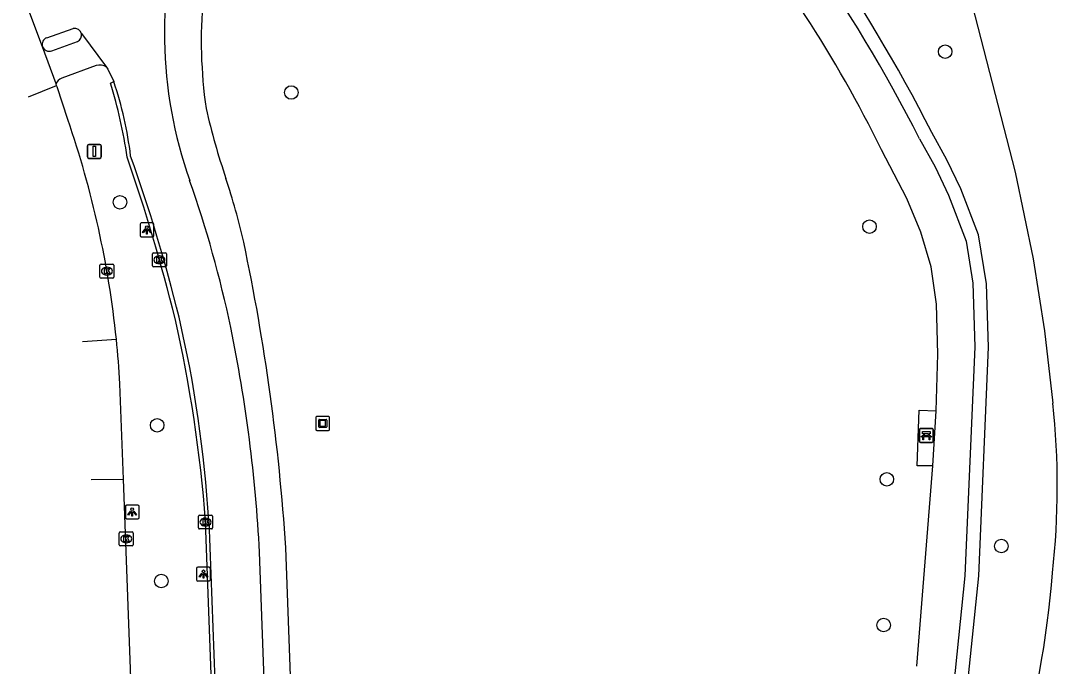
# Model space of a CAD drawing. Extents: x 160664 to 161506, y 382245 to 383288.
# Drawn here: x 161326.1 to 161401.1, y 382374.6 to 382421.3 of the extents above; entities that cross this region are included whole.
import ezdxf

# ---------------------------------------------------------------- set-up
doc = ezdxf.new("R2010")
doc.units = 0
for name, color, linetype in [('IMGEO_Bank', 7, 'Continuous'), ('IMGEO_Boom', 7, 'Continuous'), ('IMGEO_Fietspad_gesloten', 7, 'Continuous'), ('IMGEO_Groenvoorziening', 7, 'Continuous'), ('IMGEO_Kolk', 7, 'Continuous'), ('IMGEO_Kunstobject', 7, 'Continuous'), ('IMGEO_Lichtpunt', 7, 'Continuous'), ('IMGEO_Rijbaan_lokaal_gesloten', 7, 'Continuous'), ('IMGEO_Rijbaan_lokaal_open', 7, 'Continuous'), ('IMGEO_Verkeersbordpaal', 7, 'Continuous'), ('IMGEO_Voetpad_gesloten', 7, 'Continuous'), ('IMGEO_Voetpad_open', 7, 'Continuous'), ('IMGEO_Waterloop', 7, 'Continuous')]:
    doc.layers.add(name, color=color, linetype=linetype)

msp = doc.modelspace()

# ---------------------------------------------------------------- linework, layer by layer
at = {"layer": 'IMGEO_Bank'}
for p, q in [((161391.09, 382390.895), (161391.09, 382391.736)), ((161391.09, 382391.736), (161391.09, 382390.895)), ((161391.165, 382391.82), (161392.006, 382391.82)), ((161392.006, 382391.82), (161391.165, 382391.82)), ((161392.09, 382391.745), (161392.09, 382390.904)), ((161392.09, 382390.904), (161392.09, 382391.745)), ((161391.787, 382391.218), (161391.394, 382391.218)), ((161391.399, 382391.326), (161391.399, 382391.432)), ((161391.443, 382391.432), (161391.443, 382391.326)), ((161391.731, 382391.438), (161391.449, 382391.438)), ((161391.449, 382391.32), (161391.731, 382391.32)), ((161391.737, 382391.326), (161391.737, 382391.432)), ((161391.781, 382391.432), (161391.781, 382391.326)), ((161392.015, 382390.82), (161391.174, 382390.82)), ((161391.174, 382390.82), (161392.015, 382390.82))]:
    msp.add_line(p, q, dxfattribs=at)
for points in [[(161391.337, 382391.218), (161391.195, 382391.218), (161391.307, 382391.32), (161391.393, 382391.32)], [(161391.393, 382391.438), (161391.307, 382391.438), (161391.307, 382391.599), (161391.87, 382391.599), (161391.87, 382391.438), (161391.787, 382391.438)], [(161391.387, 382391.211), (161391.387, 382391.004), (161391.344, 382391.004), (161391.344, 382391.211)], [(161391.787, 382391.32), (161391.87, 382391.32), (161391.982, 382391.218), (161391.843, 382391.218)], [(161391.837, 382391.211), (161391.837, 382391.004), (161391.793, 382391.004), (161391.793, 382391.211)]]:
    msp.add_lwpolyline(points, dxfattribs=at)
for centre, radius, start, end in [((161391.168, 382391.742), 0.0779, 92.4484, 184.28452), ((161391.168, 382391.742), 0.0779, 92.4484, 184.28452), ((161392.012, 382391.742), 0.0779, 2.4484, 94.28452), ((161392.012, 382391.742), 0.0779, 2.4484, 94.28452), ((161391.337, 382391.211), 0.00671, 2.89567, 87.10433), ((161391.394, 382391.211), 0.00671, 92.89567, 177.10433), ((161391.392, 382391.431), 0.00671, 2.89567, 87.10433), ((161391.392, 382391.327), 0.00671, 272.89567, 357.10433), ((161391.449, 382391.431), 0.00671, 92.89567, 177.10433), ((161391.449, 382391.327), 0.00671, 182.89567, 267.10433), ((161391.731, 382391.431), 0.00671, 2.89567, 87.10433), ((161391.731, 382391.327), 0.00671, 272.89567, 357.10433), ((161391.788, 382391.431), 0.00671, 92.89567, 177.10433), ((161391.788, 382391.327), 0.00671, 182.89567, 267.10433), ((161391.786, 382391.211), 0.00671, 2.89567, 87.10433), ((161391.843, 382391.211), 0.00671, 92.89567, 177.10433), ((161391.168, 382390.898), 0.0779, 182.4484, 274.28452), ((161391.168, 382390.898), 0.0779, 182.4484, 274.28452), ((161392.012, 382390.898), 0.0779, 272.4484, 4.28452), ((161392.012, 382390.898), 0.0779, 272.4484, 4.28452)]:
    msp.add_arc(centre, radius, start, end, dxfattribs=at)
at = {"layer": 'IMGEO_Boom'}
for centre in [(161392.948, 382419.064), (161345.66, 382416.109), (161333.273, 382408.177), (161387.477, 382406.418), (161335.965, 382392.055), (161388.735, 382388.148), (161397.016, 382383.32), (161336.258, 382380.793), (161388.498, 382377.612)]:
    msp.add_circle(centre, 0.489, dxfattribs=at)
at = {"layer": 'IMGEO_Fietspad_gesloten'}
for points in [[(161327.991, 382420.075), (161329.899, 382420.733)], [(161330.486, 382420.373), (161332.299, 382417.936)], [(161332.299, 382417.936), (161332.393, 382417.81), (161332.819, 382416.895)], [(161346.525, 382296.587), (161343.37, 382382.884)]]:
    msp.add_lwpolyline(points, dxfattribs=at)
for centre, radius, start, end in [((161368.676, 382420.424), 32.186, 162.63261, 199.37806), ((161330.012, 382420.258), 0.488, 13.6269, 103.33253), ((161328.152, 382419.596), 0.505, 108.5476, 200.30148), ((161260.537, 382382.288), 82.48, 11.77039, 19.44453), ((161234.723, 382377.161), 108.798, 3.01528, 11.64041)]:
    msp.add_arc(centre, radius, start, end, dxfattribs=at)
at = {"layer": 'IMGEO_Groenvoorziening'}
msp.add_lwpolyline([(161394.334, 382370.913), (161395.383, 382381.162), (161396.09, 382397.69), (161395.951, 382402.284), (161395.364, 382405.831), (161394.071, 382409.158), (161393.081, 382411.241), (161391.981, 382413.218)], dxfattribs=at)
msp.add_arc((161288.305, 382360.529), 116.297, 26.94006, 43.02292, dxfattribs=at)
at = {"layer": 'IMGEO_Kolk'}
for p, q in [((161335.626, 382403.591), (161335.626, 382404.443)), ((161335.701, 382404.517), (161336.553, 382404.517)), ((161336.627, 382404.443), (161336.627, 382403.591)), ((161331.903, 382403.693), (161332.755, 382403.693)), ((161336.137, 382403.737), (161336.112, 382403.737)), ((161336.114, 382404.297), (161336.139, 382404.297)), ((161331.828, 382402.767), (161331.828, 382403.619)), ((161332.339, 382402.913), (161332.314, 382402.913)), ((161332.316, 382403.473), (161332.341, 382403.473)), ((161332.829, 382403.619), (161332.829, 382402.767)), ((161336.553, 382403.517), (161335.701, 382403.517)), ((161332.755, 382402.693), (161331.903, 382402.693)), ((161338.96, 382384.631), (161338.96, 382385.483)), ((161339.035, 382385.557), (161339.887, 382385.557)), ((161339.448, 382385.337), (161339.473, 382385.337)), ((161339.961, 382385.483), (161339.961, 382384.631)), ((161333.224, 382383.414), (161333.224, 382384.266)), ((161333.299, 382384.34), (161334.151, 382384.34)), ((161334.225, 382384.266), (161334.225, 382383.414)), ((161339.887, 382384.557), (161339.035, 382384.557)), ((161339.471, 382384.777), (161339.446, 382384.777)), ((161333.735, 382383.56), (161333.71, 382383.56)), ((161333.712, 382384.12), (161333.737, 382384.12)), ((161334.151, 382383.34), (161333.299, 382383.34))]:
    msp.add_line(p, q, dxfattribs=at)
for points in [[(161335.626, 382403.591), (161335.626, 382404.443)], [(161335.701, 382404.517), (161336.553, 382404.517)], [(161336.627, 382404.443), (161336.627, 382403.591)], [(161331.903, 382403.693), (161332.755, 382403.693)], [(161335.947, 382404.217), (161336.07, 382404.217), (161336.07, 382404.066), (161336.2, 382404.217), (161336.364, 382404.217), (161336.218, 382404.066), (161336.371, 382403.817), (161336.219, 382403.817), (161336.134, 382403.981), (161336.07, 382403.914), (161336.07, 382403.817), (161335.947, 382403.817), (161335.947, 382404.217)], [(161331.828, 382402.767), (161331.828, 382403.619)], [(161332.149, 382403.393), (161332.272, 382403.393), (161332.272, 382403.242), (161332.402, 382403.393), (161332.566, 382403.393), (161332.42, 382403.242), (161332.573, 382402.993), (161332.421, 382402.993), (161332.336, 382403.157), (161332.272, 382403.09), (161332.272, 382402.993), (161332.149, 382402.993), (161332.149, 382403.393)], [(161332.829, 382403.619), (161332.829, 382402.767)], [(161336.553, 382403.517), (161335.701, 382403.517)], [(161332.755, 382402.693), (161331.903, 382402.693)], [(161338.96, 382384.631), (161338.96, 382385.483)], [(161339.035, 382385.557), (161339.887, 382385.557)], [(161339.281, 382385.257), (161339.404, 382385.257), (161339.404, 382385.106), (161339.534, 382385.257), (161339.698, 382385.257), (161339.552, 382385.106), (161339.705, 382384.857), (161339.553, 382384.857), (161339.468, 382385.021), (161339.404, 382384.954), (161339.404, 382384.857), (161339.281, 382384.857), (161339.281, 382385.257)], [(161339.961, 382385.483), (161339.961, 382384.631)], [(161333.224, 382383.414), (161333.224, 382384.266)], [(161333.299, 382384.34), (161334.151, 382384.34)], [(161334.225, 382384.266), (161334.225, 382383.414)], [(161339.887, 382384.557), (161339.035, 382384.557)], [(161333.545, 382384.04), (161333.668, 382384.04), (161333.668, 382383.889), (161333.798, 382384.04), (161333.962, 382384.04), (161333.816, 382383.889), (161333.969, 382383.64), (161333.817, 382383.64), (161333.732, 382383.804), (161333.668, 382383.737), (161333.668, 382383.64), (161333.545, 382383.64), (161333.545, 382384.04)], [(161334.151, 382383.34), (161333.299, 382383.34)]]:
    msp.add_lwpolyline(points, dxfattribs=at)
for centre, start, end in [((161335.703, 382404.441), 91.55205, 178.44795), ((161335.703, 382404.441), 91.55205, 178.44795), ((161336.551, 382404.441), 1.55205, 88.44795), ((161336.551, 382404.441), 1.55205, 88.44795), ((161331.905, 382403.617), 91.55205, 178.44795), ((161331.905, 382403.617), 91.55205, 178.44795), ((161332.753, 382403.617), 1.55205, 88.44795), ((161332.753, 382403.617), 1.55205, 88.44795), ((161335.703, 382403.593), 181.55205, 268.44795), ((161335.703, 382403.593), 181.55205, 268.44795), ((161336.551, 382403.593), 271.55205, 358.44795), ((161336.551, 382403.593), 271.55205, 358.44795), ((161331.905, 382402.769), 181.55205, 268.44795), ((161331.905, 382402.769), 181.55205, 268.44795), ((161332.753, 382402.769), 271.55205, 358.44795), ((161332.753, 382402.769), 271.55205, 358.44795), ((161339.037, 382385.481), 91.55205, 178.44795), ((161339.037, 382385.481), 91.55205, 178.44795), ((161339.885, 382385.481), 1.55205, 88.44795), ((161339.885, 382385.481), 1.55205, 88.44795), ((161333.301, 382384.264), 91.55205, 178.44795), ((161333.301, 382384.264), 91.55205, 178.44795), ((161334.149, 382384.264), 1.55205, 88.44795), ((161334.149, 382384.264), 1.55205, 88.44795), ((161339.037, 382384.633), 181.55205, 268.44795), ((161339.037, 382384.633), 181.55205, 268.44795), ((161339.885, 382384.633), 271.55205, 358.44795), ((161339.885, 382384.633), 271.55205, 358.44795), ((161333.301, 382383.416), 181.55205, 268.44795), ((161333.301, 382383.416), 181.55205, 268.44795), ((161334.149, 382383.416), 271.55205, 358.44795), ((161334.149, 382383.416), 271.55205, 358.44795)]:
    msp.add_arc(centre, 0.0765, start, end, dxfattribs=at)
for centre, major_axis, ratio, start_param, end_param in [((161336.113, 382404.017), (-0.387, 0.002), 0.722429, 4.712389, 7.853982), ((161336.138, 382404.017), (-0.39, 0.002), 0.717154, 1.570796, 4.712389), ((161332.315, 382403.193), (-0.387, 0.002), 0.722429, 4.712389, 7.853982), ((161332.34, 382403.193), (-0.39, 0.002), 0.717154, 1.570796, 4.712389), ((161339.447, 382385.057), (-0.387, 0.002), 0.722429, 4.712389, 7.853982), ((161339.472, 382385.057), (-0.39, 0.002), 0.717154, 1.570796, 4.712389), ((161333.711, 382383.84), (-0.387, 0.002), 0.722429, 4.712389, 7.853982), ((161333.736, 382383.84), (-0.39, 0.002), 0.717154, 1.570796, 4.712389)]:
    msp.add_ellipse(centre, major_axis=major_axis, ratio=ratio, start_param=start_param, end_param=end_param, dxfattribs=at)
at = {"layer": 'IMGEO_Kunstobject'}
for p, q in [((161347.436, 382392.604), (161347.436, 382391.763)), ((161347.436, 382392.604), (161347.436, 382391.763)), ((161348.352, 382392.688), (161347.511, 382392.688)), ((161348.352, 382392.688), (161347.511, 382392.688)), ((161347.65, 382391.952), (161347.65, 382392.426)), ((161347.7, 382392.476), (161348.174, 382392.476)), ((161348.224, 382392.426), (161348.224, 382391.952)), ((161348.436, 382391.772), (161348.436, 382392.613)), ((161348.436, 382391.772), (161348.436, 382392.613)), ((161347.52, 382391.688), (161348.361, 382391.688)), ((161347.52, 382391.688), (161348.361, 382391.688)), ((161348.174, 382391.902), (161347.7, 382391.902)), ((161347.73, 382392.376), (161347.73, 382392.002)), ((161348.124, 382392.396), (161347.75, 382392.396)), ((161347.75, 382391.982), (161348.124, 382391.982)), ((161348.144, 382392.002), (161348.144, 382392.376))]:
    msp.add_line(p, q, dxfattribs=at)
for centre, radius, start, end in [((161347.514, 382392.61), 0.0779, 92.4484, 184.28452), ((161347.514, 382392.61), 0.0779, 92.4484, 184.28452), ((161347.7, 382392.426), 0.05, 90, 180), ((161348.174, 382392.426), 0.05, 360, 90), ((161348.358, 382392.61), 0.0779, 2.4484, 94.28452), ((161348.358, 382392.61), 0.0779, 2.4484, 94.28452), ((161347.514, 382391.766), 0.0779, 182.4484, 274.28452), ((161347.514, 382391.766), 0.0779, 182.4484, 274.28452), ((161347.7, 382391.952), 0.05, 180, 270), ((161347.75, 382392.376), 0.02, 90, 180), ((161347.75, 382392.002), 0.02, 180, 270), ((161348.124, 382392.376), 0.02, 360, 90), ((161348.124, 382392.002), 0.02, 270, 0), ((161348.174, 382391.952), 0.05, 270, 0), ((161348.358, 382391.766), 0.0779, 272.4484, 4.28452), ((161348.358, 382391.766), 0.0779, 272.4484, 4.28452)]:
    msp.add_arc(centre, radius, start, end, dxfattribs=at)
at = {"layer": 'IMGEO_Lichtpunt'}
for p, q in [((161335.625, 382406.678), (161334.817, 382406.678)), ((161335.625, 382406.678), (161334.817, 382406.678)), ((161334.723, 382406.583), (161334.723, 382405.776)), ((161334.723, 382406.583), (161334.723, 382405.776)), ((161335.719, 382405.776), (161335.719, 382406.583)), ((161335.719, 382405.776), (161335.719, 382406.583)), ((161334.817, 382405.682), (161335.625, 382405.682)), ((161334.817, 382405.682), (161335.625, 382405.682)), ((161333.661, 382386.183), (161333.661, 382385.376)), ((161333.661, 382386.183), (161333.661, 382385.376)), ((161334.563, 382386.278), (161333.755, 382386.278)), ((161334.563, 382386.278), (161333.755, 382386.278)), ((161334.657, 382385.376), (161334.657, 382386.183)), ((161334.657, 382385.376), (161334.657, 382386.183)), ((161333.755, 382385.282), (161334.563, 382385.282)), ((161333.755, 382385.282), (161334.563, 382385.282)), ((161338.812, 382381.698), (161338.812, 382380.891)), ((161338.812, 382381.698), (161338.812, 382380.891)), ((161339.714, 382381.793), (161338.906, 382381.793)), ((161339.714, 382381.793), (161338.906, 382381.793)), ((161339.808, 382380.891), (161339.808, 382381.698)), ((161339.808, 382380.891), (161339.808, 382381.698)), ((161338.906, 382380.797), (161339.714, 382380.797)), ((161338.906, 382380.797), (161339.714, 382380.797))]:
    msp.add_line(p, q, dxfattribs=at)
for points in [[(161335.097, 382406.247), (161335.136, 382406.219), (161334.948, 382405.957), (161334.91, 382405.984), (161335.097, 382406.247)], [(161335.199, 382406.199), (161335.246, 382406.199), (161335.246, 382405.877), (161335.199, 382405.877), (161335.199, 382406.199)], [(161335.309, 382406.219), (161335.347, 382406.246), (161335.534, 382405.984), (161335.495, 382405.956), (161335.309, 382406.219)], [(161334.035, 382385.847), (161334.074, 382385.819), (161333.886, 382385.557), (161333.848, 382385.584), (161334.035, 382385.847)], [(161334.137, 382385.799), (161334.184, 382385.799), (161334.184, 382385.477), (161334.137, 382385.477), (161334.137, 382385.799)], [(161334.247, 382385.819), (161334.285, 382385.846), (161334.472, 382385.584), (161334.433, 382385.556), (161334.247, 382385.819)], [(161339.186, 382381.362), (161339.225, 382381.334), (161339.037, 382381.072), (161338.999, 382381.099), (161339.186, 382381.362)], [(161339.288, 382381.314), (161339.335, 382381.314), (161339.335, 382380.992), (161339.288, 382380.992), (161339.288, 382381.314)], [(161339.398, 382381.334), (161339.436, 382381.361), (161339.623, 382381.099), (161339.584, 382381.071), (161339.398, 382381.334)]]:
    msp.add_lwpolyline(points, dxfattribs=at)
for centre in [(161335.222, 382406.381), (161334.16, 382385.981), (161339.311, 382381.496)]:
    msp.add_circle(centre, 0.0994, dxfattribs=at)
for centre, start, end in [((161334.817, 382406.583), 90, 180), ((161334.817, 382406.583), 90, 180), ((161335.625, 382406.583), 0, 90), ((161335.625, 382406.583), 0, 90), ((161334.817, 382405.776), 180, 270), ((161334.817, 382405.776), 180, 270), ((161335.625, 382405.776), 270, 0), ((161335.625, 382405.776), 270, 360), ((161333.755, 382386.183), 90, 180), ((161333.755, 382386.183), 90, 180), ((161334.563, 382386.183), 0, 90), ((161334.563, 382386.183), 0, 90), ((161333.755, 382385.376), 180, 270), ((161333.755, 382385.376), 180, 270), ((161334.563, 382385.376), 270, 0), ((161334.563, 382385.376), 270, 360), ((161338.906, 382381.698), 90, 180), ((161338.906, 382381.698), 90, 180), ((161339.714, 382381.698), 0, 90), ((161339.714, 382381.698), 0, 90), ((161338.906, 382380.891), 180, 270), ((161338.906, 382380.891), 180, 270), ((161339.714, 382380.891), 270, 0), ((161339.714, 382380.891), 270, 360)]:
    msp.add_arc(centre, 0.0946, start, end, dxfattribs=at)
at = {"layer": 'IMGEO_Rijbaan_lokaal_gesloten'}
for points in [[(161327.678, 382419.421), (161326.096, 382423.599)], [(161328.651, 382416.73), (161327.678, 382419.421)], [(161326.667, 382415.791), (161328.691, 382416.62)], [(161328.691, 382416.62), (161328.651, 382416.73)], [(161329.502, 382414.159), (161328.73, 382416.51), (161328.691, 382416.62)], [(161330.554, 382398.119), (161333.011, 382398.281)], [(161333.526, 382388.163), (161333.271, 382395.058)], [(161331.185, 382388.125), (161333.526, 382388.163)], [(161336.376, 382311.036), (161333.526, 382388.163)]]:
    msp.add_lwpolyline(points, dxfattribs=at)
for centre, radius, start, end in [((161262.157, 382390.949), 71.232, 5.90783, 19.01603), ((161261.028, 382390.852), 72.365, 3.3319, 5.89225)]:
    msp.add_arc(centre, radius, start, end, dxfattribs=at)
at = {"layer": 'IMGEO_Rijbaan_lokaal_open'}
for points in [[(161332.581, 382416.79), (161332.819, 382416.895)], [(161342.745, 382296.505), (161339.458, 382385.105)], [(161339.691, 382385.147), (161343.028, 382296.475)]]:
    msp.add_lwpolyline(points, dxfattribs=at)
for centre, radius, start, end in [((161297.841, 382406.052), 36.362, 8.52474, 17.17638), ((161308.414, 382408.52), 25.802, 6.67649, 18.94033), ((161198.568, 382365.023), 142.978, 14.06919, 18.94489), ((161222.626, 382371.652), 118.333, 13.79268, 19.68877), ((161238.972, 382377.536), 100.771, 4.30742, 12.7522), ((161251.176, 382379.767), 88.679, 3.47844, 13.09885)]:
    msp.add_arc(centre, radius, start, end, dxfattribs=at)
at = {"layer": 'IMGEO_Verkeersbordpaal'}
for p, q in [((161330.926, 382411.452), (161330.926, 382412.252)), ((161330.926, 382412.252), (161330.926, 382411.452)), ((161331.026, 382412.352), (161331.816, 382412.352)), ((161331.816, 382412.352), (161331.026, 382412.352)), ((161331.916, 382412.252), (161331.916, 382411.452)), ((161331.916, 382411.452), (161331.916, 382412.252)), ((161331.816, 382411.352), (161331.026, 382411.352)), ((161331.026, 382411.352), (161331.816, 382411.352))]:
    msp.add_line(p, q, dxfattribs=at)
msp.add_lwpolyline([(161331.346, 382412.227), (161331.496, 382412.227), (161331.496, 382411.477), (161331.346, 382411.477), (161331.346, 382412.227)], dxfattribs=at)
for centre, start, end in [((161331.026, 382412.252), 90, 180), ((161331.026, 382412.252), 90, 180), ((161331.816, 382412.252), 0, 90), ((161331.816, 382412.252), 360, 90), ((161331.026, 382411.452), 180, 270), ((161331.026, 382411.452), 180, 270), ((161331.816, 382411.452), 270, 0), ((161331.816, 382411.452), 270, 0)]:
    msp.add_arc(centre, 0.1, start, end, dxfattribs=at)
at = {"layer": 'IMGEO_Voetpad_gesloten'}
for points in [[(161391.09, 382412.765), (161392.223, 382410.726), (161393.182, 382408.697), (161394.47, 382405.37), (161394.95, 382402.316), (161395.091, 382397.733), (161394.382, 382381.175), (161393.34, 382371.02)], [(161392.288, 382393.109), (161392.419, 382397.189), (161392.332, 382400.811), (161391.939, 382403.516), (161391.197, 382406.003), (161390.172, 382408.447), (161388.337, 382411.957)], [(161392.048, 382389.117), (161390.933, 382389.133), (161391.062, 382393.148), (161392.288, 382393.109)], [(161392.048, 382389.117), (161392.288, 382393.109)], [(161390.896, 382374.633), (161392.048, 382389.117)]]:
    msp.add_lwpolyline(points, dxfattribs=at)
for centre, radius, start, end in [((161288.227, 382360.471), 115.393, 26.94826, 43.01745), ((161307.503, 382372.638), 89.889, 25.93926, 40.2004)]:
    msp.add_arc(centre, radius, start, end, dxfattribs=at)
at = {"layer": 'IMGEO_Voetpad_open'}
for points in [[(161328.337, 382419.132), (161330.201, 382419.802)], [(161331.543, 382418.063), (161329.071, 382417.149)], [(161348.431, 382296.657), (161345.261, 382383.192)]]:
    msp.add_lwpolyline(points, dxfattribs=at)
for centre, radius, start, end in [((161373.909, 382419.871), 34.758, 161.88568, 188.13427), ((161330.018, 382420.25), 0.484, 292.23103, 14.71917), ((161328.146, 382419.593), 0.499, 200.1458, 292.49514), ((161331.786, 382417.196), 0.9, 55.27113, 105.65677), ((161329.283, 382416.517), 0.666, 108.50383, 161.35959), ((161388.786, 382426.212), 50.556, 192.86835, 198.83706), ((161292.555, 382393.899), 50.956, 12.91393, 18.28835), ((161190.721, 382373.2), 154.863, 3.69955, 11.95828)]:
    msp.add_arc(centre, radius, start, end, dxfattribs=at)
at = {"layer": 'IMGEO_Waterloop'}
msp.add_lwpolyline([(161394.901, 382422.428), (161398.008, 382410.364), (161399.305, 382404.088), (161400.138, 382398.887), (161400.737, 382393.654)], dxfattribs=at)
for centre, radius, start, end in [((161344.384, 382387.639), 56.673, 353.67363, 6.0927), ((161332.56, 382386.674), 68.356, 343.37853, 355.56981)]:
    msp.add_arc(centre, radius, start, end, dxfattribs=at)

doc.saveas('drawing.dxf')
